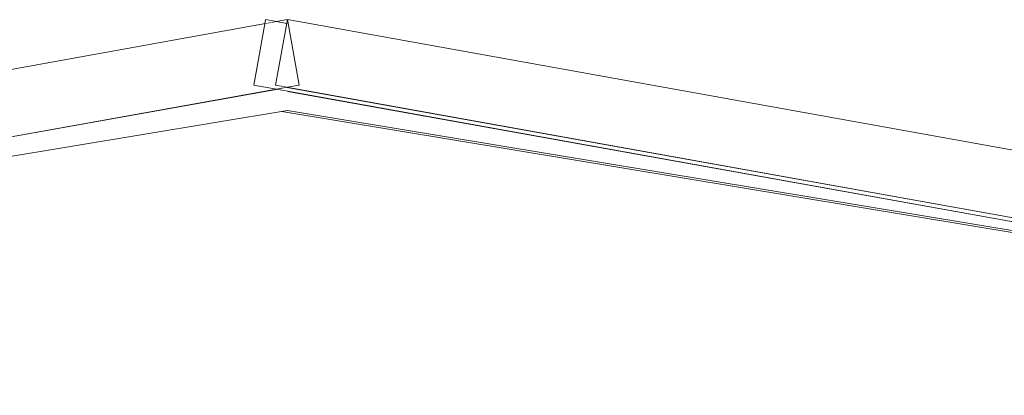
# Model space of a CAD drawing. Header units: millimetres. Extents: x 0 to 650, y -1 to 707.
# Tile 323 of 348: x 495 to 510, y 466 to 472. Entities that reach past the tile are written whole.
import ezdxf
from ezdxf.xclip import XClip

# ---------------------------------------------------------------- set-up
doc = ezdxf.new("R2010")
doc.units = ezdxf.units.MM
doc.header["$MEASUREMENT"] = 0
doc.header["$XCLIPFRAME"] = 0
doc.linetypes.add('Wipeout_Contour', pattern=[1000, 0, -1000])
doc.layers.add('Cobertura.ARQ', color=7, linetype='Continuous')
doc.layers.add('Vigas.ARQ', color=7, linetype='Continuous')

# ---------------------------------------------------------------- blocks, each defined once
blk = doc.blocks.new('Desenho_5_5', base_point=(26.093, 442.806))
at = {"color": 254, "linetype": 'Wipeout_Contour', "lineweight": 0, "ltscale": 2060.794683}
blk.add_wipeout([(499.113, 471.792), (499.103, 471.731), (499.277, 471.762)], dxfattribs=at).dxf.layer = 'Cobertura.ARQ'
at = {"color": 254, "linetype": 'Wipeout_Contour', "lineweight": 0, "ltscale": 2723.930298}
blk.add_wipeout([(474.651, 466.314), (499.441, 470.426), (499.441, 470.717), (499.277, 470.746)], dxfattribs=at).dxf.layer = 'Vigas.ARQ'
at = {"color": 254, "linetype": 'Wipeout_Contour', "lineweight": 0, "ltscale": 2072.029995}
blk.add_wipeout([(499.441, 470.426), (520.057, 467.006), (499.441, 470.717)], dxfattribs=at).dxf.layer = 'Vigas.ARQ'
at = {"color": 254, "linetype": 'Wipeout_Contour', "lineweight": 0, "ltscale": 2771.404748}
blk.add_wipeout([(499.441, 470.426), (499.358, 470.412), (521.993, 466.657), (520.057, 467.006)], dxfattribs=at).dxf.layer = 'Vigas.ARQ'
at = {"color": 254, "linetype": 'Wipeout_Contour', "lineweight": 0, "ltscale": 3477.757551}
blk.add_wipeout([(499.441, 470.776), (499.277, 470.746), (524.775, 466.157), (524.847, 466.171), (524.852, 466.202)], dxfattribs=at).dxf.layer = 'Cobertura.ARQ'
at = {"color": 254, "linetype": 'Wipeout_Contour', "lineweight": 0, "ltscale": 3389.247534}
blk.add_wipeout([(473.535, 467.129), (473.712, 466.145), (499.441, 470.776), (499.264, 470.808), (499.441, 471.792)], dxfattribs=at).dxf.layer = 'Cobertura.ARQ'
at = {"layer": 'Cobertura.ARQ', "color": 7, "linetype": 'Continuous', "lineweight": 0}
for p, q in [((498.936, 470.808), (499.103, 471.731)), ((499.103, 471.731), (499.113, 471.792))]:
    blk.add_line(p, q, dxfattribs=at)
at = {"color": 254, "linetype": 'Wipeout_Contour', "lineweight": 0, "ltscale": 3479.914315}
blk.add_wipeout([(499.441, 471.792), (499.264, 470.808), (524.93, 466.188), (525.186, 466.239), (525.346, 467.129)], dxfattribs=at).dxf.layer = 'Cobertura.ARQ'
at = {"layer": 'Cobertura.ARQ', "color": 7, "linetype": 'Continuous', "lineweight": 0}
for p, q in [((473.535, 467.129), (499.441, 471.792)), ((499.113, 471.792), (499.277, 471.762)), ((499.264, 470.808), (499.441, 471.792)), ((499.277, 471.762), (499.431, 471.735)), ((499.618, 470.808), (499.441, 471.792)), ((499.441, 471.792), (525.346, 467.129)), ((473.712, 466.145), (499.441, 470.776)), ((498.936, 470.808), (499.277, 470.746)), ((499.264, 470.808), (524.93, 466.188)), ((499.277, 470.746), (524.775, 466.157)), ((499.441, 470.776), (499.618, 470.808))]:
    blk.add_line(p, q, dxfattribs=at)
at = {"layer": 'Vigas.ARQ', "color": 8, "linetype": 'Continuous', "lineweight": 0}
for p, q in [((499.441, 470.426), (474.651, 466.314)), ((499.358, 470.412), (521.993, 466.657)), ((499.441, 470.426), (520.057, 467.006))]:
    blk.add_line(p, q, dxfattribs=at)

msp = doc.modelspace()

# ---------------------------------------------------------------- block references
at = {"color": 7, "linetype": 'Continuous', "lineweight": 0}
ref = msp.add_blockref('Desenho_5_5', (26.093, 442.806), dxfattribs=at)
XClip(ref).set_block_clipping_path([(360.0636904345, 428.2751855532), (639.463055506, 506.7925253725)])

doc.saveas('drawing.dxf')
